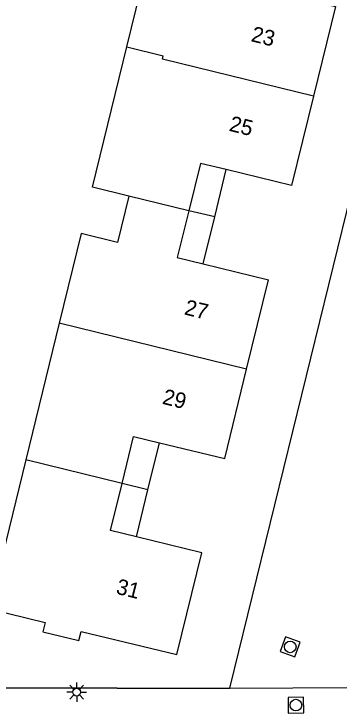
# Model space of a CAD drawing. Extents: x 125000 to 129004, y 397500 to 399008.
# Drawn here: x 126894.04 to 126914.91, y 398069.54 to 398114.45 of the extents above; entities that cross this region are included whole.
import ezdxf

# ---------------------------------------------------------------- set-up
doc = ezdxf.new("R2010")
doc.units = 0
for name, color, linetype in [('gg-afsc-erfafscheiding', 7, 'Continuous'), ('gg-anno-huisnummerreeks BGT', 7, 'Continuous'), ('gg-bbg-gedigitaliseerde bebouwing', 7, 'Continuous'), ('gg-bbg-hoofdgebouw', 7, 'Continuous'), ('gg-bbg-luifel en loopbrug', 7, 'Continuous'), ('gg-bbg-tussenscheiding', 7, 'Continuous'), ('gg-knt-verharding', 7, 'Continuous'), ('gt-grn-weggrens', 7, 'Continuous'), ('gt-symb-lichtmast', 7, 'Continuous'), ('gt-symb-rioolschacht', 7, 'Continuous')]:
    doc.layers.add(name, color=color, linetype=linetype)

# ---------------------------------------------------------------- blocks, each defined once
blk = doc.blocks.new('gt0-RS')
at = {"layer": 'gt-symb-rioolschacht'}
blk.add_lwpolyline([(-0.5, -0.5), (0.5, -0.5), (0.5, 0.5), (-0.5, 0.5)], close=True, dxfattribs=at)
blk.add_circle((0, 0), 0.375, dxfattribs=at)
blk = doc.blocks.new('gt0-LMAST')
at = {"layer": 'gt-symb-lichtmast'}
for p, q in [((-0.005, 0.246), (-0.005, 0.621)), ((-0.182, 0.173), (-0.447, 0.438)), ((0.172, 0.173), (0.437, 0.438)), ((-0.255, -0.004), (-0.63, -0.004)), ((-0.182, -0.181), (-0.447, -0.446)), ((-0.005, -0.254), (-0.005, -0.629)), ((0.437, -0.446), (0.172, -0.181)), ((0.245, -0.004), (0.62, -0.004))]:
    blk.add_line(p, q, dxfattribs=at)
blk.add_circle((-0.005, -0.004), 0.25, dxfattribs=at)

msp = doc.modelspace()

# ---------------------------------------------------------------- linework, layer by layer
at = {"layer": 'gg-afsc-erfafscheiding'}
msp.add_line((126900.659, 398071.131), (126881.805, 398071.154), dxfattribs=at)
at = {"layer": 'gg-bbg-gedigitaliseerde bebouwing'}
msp.add_lwpolyline([(126901.287, 398112.335), (126903.384, 398120.892), (126905.715, 398120.321)], dxfattribs=at)
at = {"layer": 'gg-bbg-hoofdgebouw'}
for p, q in [((126906.182, 398098.394), (126910.384, 398097.373)), ((126908.975, 398091.631), (126910.384, 398097.373)), ((126896.94, 398094.584), (126894.791, 398085.804))]:
    msp.add_line(p, q, dxfattribs=at)
for points in [[(126910.475, 398115.954), (126914.67, 398114.933), (126913.26, 398109.176)], [(126901.406, 398102.737), (126899.077, 398103.317), (126901.287, 398112.335)], [(126913.26, 398109.176), (126911.85, 398103.418), (126907.661, 398104.444)], [(126907.661, 398104.444), (126906.003, 398104.85), (126905.257, 398101.8)], [(126901.406, 398102.737), (126900.679, 398099.765), (126898.347, 398100.335), (126896.94, 398094.584)], [(126905.257, 398101.8), (126904.522, 398098.798), (126906.182, 398098.394)], [(126903.373, 398086.905), (126907.566, 398085.889), (126908.975, 398091.631)], [(126900.982, 398084.285), (126901.719, 398087.306), (126903.373, 398086.905)], [(126894.791, 398085.804), (126892.447, 398076.227), (126896.043, 398075.343), (126895.888, 398074.753), (126898.205, 398074.193), (126898.346, 398074.776), (126904.491, 398073.291)], [(126901.895, 398080.859), (126900.244, 398081.263), (126900.982, 398084.285)], [(126904.491, 398073.291), (126906.094, 398079.833), (126901.895, 398080.859)]]:
    msp.add_lwpolyline(points, dxfattribs=at)
at = {"layer": 'gg-bbg-luifel en loopbrug'}
for p, q in [((126906.922, 398101.419), (126907.661, 398104.444)), ((126906.922, 398101.419), (126905.257, 398101.8)), ((126906.182, 398098.394), (126906.922, 398101.419)), ((126902.634, 398083.882), (126903.373, 398086.905)), ((126902.634, 398083.882), (126900.982, 398084.285)), ((126901.895, 398080.859), (126902.634, 398083.882))]:
    msp.add_line(p, q, dxfattribs=at)
at = {"layer": 'gg-bbg-tussenscheiding'}
for p, q in [((126901.287, 398112.335), (126903.618, 398111.763)), ((126905.257, 398101.8), (126901.406, 398102.737)), ((126908.975, 398091.631), (126896.94, 398094.584)), ((126900.982, 398084.285), (126894.791, 398085.804))]:
    msp.add_line(p, q, dxfattribs=at)
msp.add_lwpolyline([(126913.26, 398109.176), (126903.562, 398111.536), (126903.618, 398111.763)], dxfattribs=at)
at = {"layer": 'gg-knt-verharding'}
for p, q in [((126907.9, 398071.129), (126928.115, 398153.682)), ((126900.659, 398071.131), (126907.9, 398071.129))]:
    msp.add_line(p, q, dxfattribs=at)
at = {"layer": 'gt-grn-weggrens'}
msp.add_line((126907.9, 398071.129), (126920.432, 398071.208), dxfattribs=at)

# ---------------------------------------------------------------- block references
at = {"layer": 'gt-symb-lichtmast'}
msp.add_blockref('gt0-LMAST', (126898.066, 398070.882), dxfattribs=at)
at = {"layer": 'gt-symb-rioolschacht'}
for p, rotation in [((126911.771, 398073.789), -19.945875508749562), ((126912.138, 398070.043), 0.6616964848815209)]:
    msp.add_blockref('gt0-RS', p, dxfattribs=dict(at, rotation=rotation))

# ---------------------------------------------------------------- texts
at = {"layer": 'gg-anno-huisnummerreeks BGT'}
for s, p in [('23', (126909.206, 398112.705)), ('25', (126907.796, 398106.948)), ('27', (126904.92, 398095.153)), ('29', (126903.511, 398089.411)), ('31', (126900.533, 398077.213))]:
    msp.add_text(s, height=1, rotation=346.2, dxfattribs=at).set_placement(p)

doc.saveas('drawing.dxf')
